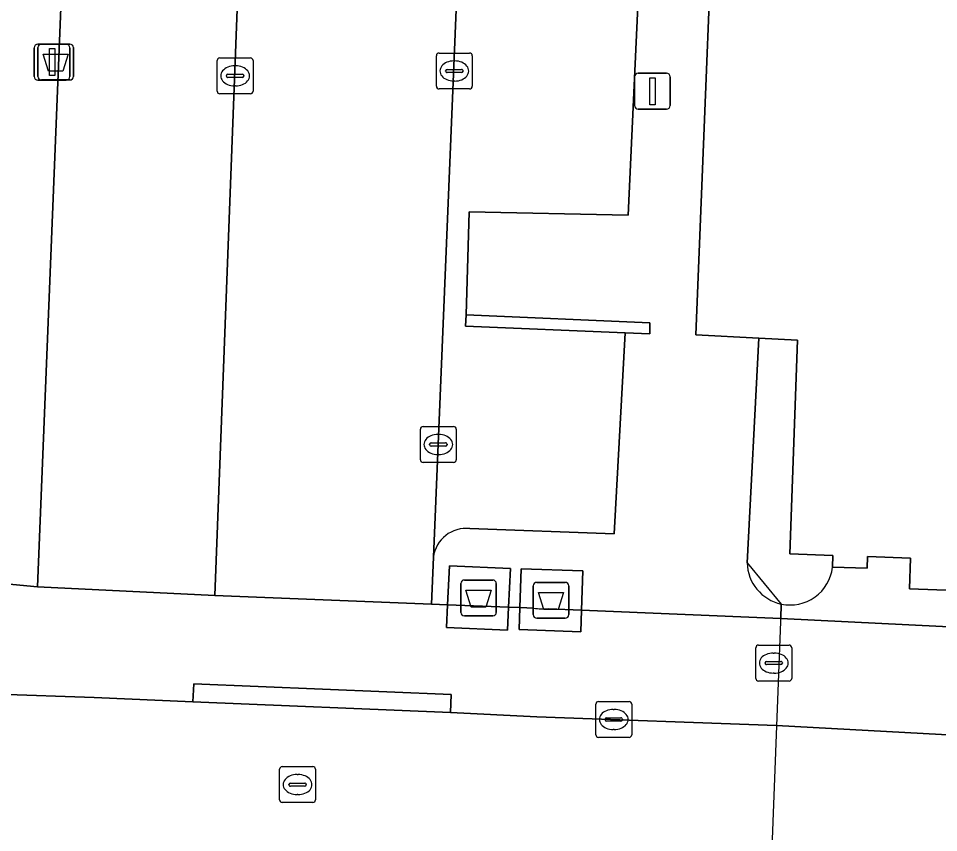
# Model space of a CAD drawing. Extents: x 160077 to 160948, y 386481 to 387498.
# Drawn here: x 160848.63 to 160874.27, y 386602.98 to 386625.66 of the extents above; entities that cross this region are included whole.
import ezdxf

# ---------------------------------------------------------------- set-up
doc = ezdxf.new("R2010")
doc.units = 0
for name, color, linetype in [('IMGEO_Afval_apart_plaats', 7, 'Continuous'), ('IMGEO_Afvalbak', 7, 'Continuous'), ('IMGEO_Brandkraan', 7, 'Continuous'), ('IMGEO_Kolk', 7, 'Continuous'), ('IMGEO_Lichtmast', 7, 'Continuous'), ('IMGEO_Muur', 7, 'Continuous'), ('IMGEO_Pand', 7, 'Continuous'), ('IMGEO_Pand_overbouw', 7, 'Continuous'), ('IMGEO_Parkeervlak_open', 7, 'Continuous'), ('IMGEO_Rijbaan_lokaal_open', 7, 'Continuous'), ('IMGEO_Rioolput', 7, 'Continuous'), ('IMGEO_Voetpad_gesloten', 7, 'Continuous'), ('IMGEO_Voetpad_open', 7, 'Continuous')]:
    doc.layers.add(name, color=color, linetype=linetype)

msp = doc.modelspace()

# ---------------------------------------------------------------- linework, layer by layer
at = {"layer": 'IMGEO_Afval_apart_plaats'}
for p, q in [((160861.053, 386610.013), (160861.843, 386610.013)), ((160861.843, 386610.013), (160861.053, 386610.013)), ((160863.072, 386609.949), (160863.862, 386609.949)), ((160863.862, 386609.949), (160863.072, 386609.949)), ((160860.953, 386609.113), (160860.953, 386609.913)), ((160860.953, 386609.913), (160860.953, 386609.113)), ((160861.943, 386609.913), (160861.943, 386609.113)), ((160861.943, 386609.113), (160861.943, 386609.913)), ((160862.972, 386609.049), (160862.972, 386609.849)), ((160862.972, 386609.849), (160862.972, 386609.049)), ((160863.962, 386609.849), (160863.962, 386609.049)), ((160863.962, 386609.049), (160863.962, 386609.849)), ((160861.843, 386609.013), (160861.053, 386609.013)), ((160861.053, 386609.013), (160861.843, 386609.013)), ((160863.862, 386608.949), (160863.072, 386608.949)), ((160863.072, 386608.949), (160863.862, 386608.949))]:
    msp.add_line(p, q, dxfattribs=at)
for points in [[(160861.096, 386609.727), (160861.8, 386609.727), (160861.651, 386609.257), (160861.245, 386609.257), (160861.096, 386609.727)], [(160863.115, 386609.663), (160863.819, 386609.663), (160863.67, 386609.193), (160863.264, 386609.193), (160863.115, 386609.663)]]:
    msp.add_lwpolyline(points, dxfattribs=at)
for centre, start, end in [((160861.053, 386609.913), 90, 180), ((160861.053, 386609.913), 90, 180), ((160861.843, 386609.913), 0, 90), ((160861.843, 386609.913), 360, 90), ((160863.072, 386609.849), 90, 180), ((160863.072, 386609.849), 90, 180), ((160863.862, 386609.849), 0, 90), ((160863.862, 386609.849), 360, 90), ((160861.053, 386609.113), 180, 270), ((160861.053, 386609.113), 180, 270), ((160861.843, 386609.113), 270, 0), ((160861.843, 386609.113), 270, 0), ((160863.072, 386609.049), 180, 270), ((160863.072, 386609.049), 180, 270), ((160863.862, 386609.049), 270, 0), ((160863.862, 386609.049), 270, 0)]:
    msp.add_arc(centre, 0.1, start, end, dxfattribs=at)
at = {"layer": 'IMGEO_Afvalbak'}
for p, q in [((160849.169, 386624.046), (160849.169, 386624.846)), ((160849.169, 386624.846), (160849.169, 386624.046)), ((160849.269, 386624.946), (160850.059, 386624.946)), ((160850.059, 386624.946), (160849.269, 386624.946)), ((160850.159, 386624.846), (160850.159, 386624.046)), ((160850.159, 386624.046), (160850.159, 386624.846)), ((160850.059, 386623.946), (160849.269, 386623.946)), ((160849.269, 386623.946), (160850.059, 386623.946))]:
    msp.add_line(p, q, dxfattribs=at)
msp.add_lwpolyline([(160849.312, 386624.66), (160850.016, 386624.66), (160849.867, 386624.19), (160849.461, 386624.19), (160849.312, 386624.66)], dxfattribs=at)
for centre, start, end in [((160849.269, 386624.846), 90, 180), ((160849.269, 386624.846), 90, 180), ((160850.059, 386624.846), 0, 90), ((160850.059, 386624.846), 360, 90), ((160849.269, 386624.046), 180, 270), ((160849.269, 386624.046), 180, 270), ((160850.059, 386624.046), 270, 0), ((160850.059, 386624.046), 270, 0)]:
    msp.add_arc(centre, 0.1, start, end, dxfattribs=at)
at = {"layer": 'IMGEO_Brandkraan'}
for p, q in [((160869.249, 386608.2), (160870.101, 386608.2)), ((160869.174, 386607.274), (160869.174, 386608.126)), ((160869.662, 386607.98), (160869.687, 386607.98)), ((160870.175, 386608.126), (160870.175, 386607.274)), ((160869.433, 386607.694), (160869.433, 386607.706)), ((160869.871, 386607.657), (160869.473, 386607.657)), ((160869.476, 386607.743), (160869.874, 386607.743)), ((160869.917, 386607.706), (160869.917, 386607.694)), ((160869.685, 386607.42), (160869.66, 386607.42)), ((160870.101, 386607.2), (160869.249, 386607.2))]:
    msp.add_line(p, q, dxfattribs=at)
for points in [[(160869.249, 386608.2), (160870.101, 386608.2)], [(160869.174, 386607.274), (160869.174, 386608.126)], [(160870.175, 386608.126), (160870.175, 386607.274)], [(160870.101, 386607.2), (160869.249, 386607.2)]]:
    msp.add_lwpolyline(points, dxfattribs=at)
for centre, radius, start, end in [((160869.251, 386608.124), 0.0765, 91.552, 178.448), ((160869.251, 386608.124), 0.0765, 91.552, 178.448), ((160870.099, 386608.124), 0.0765, 1.552, 88.448), ((160870.099, 386608.124), 0.0765, 1.552, 88.448), ((160869.473, 386607.703), 0.0403, 85.8775, 175.7526), ((160869.47, 386607.693), 0.0366, 178.938, 274.7102), ((160869.874, 386607.7), 0.043, 264.8664, 352.4533), ((160869.878, 386607.705), 0.0386, 1.7309, 96.639), ((160869.251, 386607.276), 0.0765, 181.552, 268.448), ((160869.251, 386607.276), 0.0765, 181.552, 268.448), ((160870.099, 386607.276), 0.0765, 271.552, 358.448), ((160870.099, 386607.276), 0.0765, 271.552, 358.448)]:
    msp.add_arc(centre, radius, start, end, dxfattribs=at)
for centre, major_axis, ratio, start_param, end_param in [((160869.661, 386607.7), (-0.387, 0.002), 0.722429, 4.712389, 7.853982), ((160869.686, 386607.7), (-0.39, 0.002), 0.717154, 1.570796, 4.712389)]:
    msp.add_ellipse(centre, major_axis=major_axis, ratio=ratio, start_param=start_param, end_param=end_param, dxfattribs=at)
at = {"layer": 'IMGEO_Kolk'}
for p, q in [((160854.24, 386624.56), (160855.092, 386624.56)), ((160860.273, 386623.77), (160860.273, 386624.622)), ((160860.348, 386624.696), (160861.2, 386624.696)), ((160861.274, 386624.622), (160861.274, 386623.77)), ((160854.165, 386623.634), (160854.165, 386624.486)), ((160854.653, 386624.34), (160854.678, 386624.34)), ((160855.166, 386624.486), (160855.166, 386623.634)), ((160860.761, 386624.476), (160860.786, 386624.476)), ((160854.424, 386624.054), (160854.424, 386624.066)), ((160854.467, 386624.103), (160854.865, 386624.103)), ((160854.908, 386624.066), (160854.908, 386624.054)), ((160860.532, 386624.19), (160860.532, 386624.202)), ((160860.97, 386624.153), (160860.572, 386624.153)), ((160860.575, 386624.239), (160860.973, 386624.239)), ((160861.016, 386624.202), (160861.016, 386624.19)), ((160854.862, 386624.017), (160854.464, 386624.017)), ((160860.784, 386623.916), (160860.759, 386623.916)), ((160855.092, 386623.56), (160854.24, 386623.56)), ((160854.676, 386623.78), (160854.651, 386623.78)), ((160861.2, 386623.696), (160860.348, 386623.696)), ((160859.827, 386613.364), (160859.827, 386614.216)), ((160859.902, 386614.29), (160860.754, 386614.29)), ((160860.315, 386614.07), (160860.34, 386614.07)), ((160860.828, 386614.216), (160860.828, 386613.364)), ((160860.086, 386613.784), (160860.086, 386613.796)), ((160860.129, 386613.833), (160860.527, 386613.833)), ((160860.57, 386613.796), (160860.57, 386613.784)), ((160860.524, 386613.747), (160860.126, 386613.747)), ((160860.754, 386613.29), (160859.902, 386613.29)), ((160860.338, 386613.51), (160860.313, 386613.51)), ((160864.79, 386606.628), (160865.642, 386606.628)), ((160864.715, 386605.702), (160864.715, 386606.554)), ((160865.203, 386606.408), (160865.228, 386606.408)), ((160865.716, 386606.554), (160865.716, 386605.702)), ((160864.974, 386606.122), (160864.974, 386606.134)), ((160865.017, 386606.171), (160865.415, 386606.171)), ((160865.458, 386606.134), (160865.458, 386606.122)), ((160865.412, 386606.085), (160865.014, 386606.085)), ((160865.226, 386605.848), (160865.201, 386605.848)), ((160865.642, 386605.628), (160864.79, 386605.628))]:
    msp.add_line(p, q, dxfattribs=at)
for points in [[(160854.24, 386624.56), (160855.092, 386624.56)], [(160860.273, 386623.77), (160860.273, 386624.622)], [(160860.348, 386624.696), (160861.2, 386624.696)], [(160861.274, 386624.622), (160861.274, 386623.77)], [(160854.165, 386623.634), (160854.165, 386624.486)], [(160855.166, 386624.486), (160855.166, 386623.634)], [(160855.092, 386623.56), (160854.24, 386623.56)], [(160861.2, 386623.696), (160860.348, 386623.696)], [(160859.827, 386613.364), (160859.827, 386614.216)], [(160859.902, 386614.29), (160860.754, 386614.29)], [(160860.828, 386614.216), (160860.828, 386613.364)], [(160860.754, 386613.29), (160859.902, 386613.29)], [(160864.79, 386606.628), (160865.642, 386606.628)], [(160864.715, 386605.702), (160864.715, 386606.554)], [(160865.716, 386606.554), (160865.716, 386605.702)], [(160865.642, 386605.628), (160864.79, 386605.628)]]:
    msp.add_lwpolyline(points, dxfattribs=at)
for centre, radius, start, end in [((160854.242, 386624.484), 0.0765, 91.552, 178.448), ((160854.242, 386624.484), 0.0765, 91.552, 178.448), ((160855.09, 386624.484), 0.0765, 1.552, 88.448), ((160855.09, 386624.484), 0.0765, 1.552, 88.448), ((160860.35, 386624.62), 0.0765, 91.552, 178.448), ((160860.35, 386624.62), 0.0765, 91.552, 178.448), ((160861.198, 386624.62), 0.0765, 1.552, 88.448), ((160861.198, 386624.62), 0.0765, 1.552, 88.448), ((160854.464, 386624.063), 0.0403, 85.8775, 175.7526), ((160854.461, 386624.053), 0.0366, 178.938, 274.7102), ((160854.865, 386624.06), 0.043, 264.8664, 352.4533), ((160854.869, 386624.065), 0.0386, 1.7309, 96.639), ((160860.572, 386624.199), 0.0403, 85.8775, 175.7526), ((160860.569, 386624.189), 0.0366, 178.938, 274.7102), ((160860.973, 386624.196), 0.043, 264.8664, 352.4533), ((160860.977, 386624.201), 0.0386, 1.7309, 96.639), ((160854.242, 386623.636), 0.0765, 181.552, 268.448), ((160854.242, 386623.636), 0.0765, 181.552, 268.448), ((160855.09, 386623.636), 0.0765, 271.552, 358.448), ((160855.09, 386623.636), 0.0765, 271.552, 358.448), ((160860.35, 386623.772), 0.0765, 181.552, 268.448), ((160860.35, 386623.772), 0.0765, 181.552, 268.448), ((160861.198, 386623.772), 0.0765, 271.552, 358.448), ((160861.198, 386623.772), 0.0765, 271.552, 358.448), ((160859.904, 386614.214), 0.0765, 91.552, 178.448), ((160859.904, 386614.214), 0.0765, 91.552, 178.448), ((160860.752, 386614.214), 0.0765, 1.552, 88.448), ((160860.752, 386614.214), 0.0765, 1.552, 88.448), ((160860.126, 386613.793), 0.0403, 85.8775, 175.7526), ((160860.123, 386613.783), 0.0366, 178.938, 274.7102), ((160860.527, 386613.79), 0.043, 264.8664, 352.4533), ((160860.531, 386613.795), 0.0386, 1.7309, 96.639), ((160859.904, 386613.366), 0.0765, 181.552, 268.448), ((160859.904, 386613.366), 0.0765, 181.552, 268.448), ((160860.752, 386613.366), 0.0765, 271.552, 358.448), ((160860.752, 386613.366), 0.0765, 271.552, 358.448), ((160864.792, 386606.552), 0.0765, 91.552, 178.448), ((160864.792, 386606.552), 0.0765, 91.552, 178.448), ((160865.64, 386606.552), 0.0765, 1.552, 88.448), ((160865.64, 386606.552), 0.0765, 1.552, 88.448), ((160865.014, 386606.131), 0.0403, 85.8775, 175.7526), ((160865.011, 386606.121), 0.0366, 178.938, 274.7102), ((160865.415, 386606.128), 0.043, 264.8664, 352.4533), ((160865.419, 386606.133), 0.0386, 1.7309, 96.639), ((160864.792, 386605.704), 0.0765, 181.552, 268.448), ((160864.792, 386605.704), 0.0765, 181.552, 268.448), ((160865.64, 386605.704), 0.0765, 271.552, 358.448), ((160865.64, 386605.704), 0.0765, 271.552, 358.448)]:
    msp.add_arc(centre, radius, start, end, dxfattribs=at)
for centre, major_axis, ratio, start_param, end_param in [((160854.652, 386624.06), (-0.387, 0.002), 0.722429, 4.712389, 7.853982), ((160854.677, 386624.06), (-0.39, 0.002), 0.717154, 1.570796, 4.712389), ((160860.76, 386624.196), (-0.387, 0.002), 0.722429, 4.712389, 7.853982), ((160860.785, 386624.196), (-0.39, 0.002), 0.717154, 1.570796, 4.712389), ((160860.314, 386613.79), (-0.387, 0.002), 0.722429, 4.712389, 7.853982), ((160860.339, 386613.79), (-0.39, 0.002), 0.717154, 1.570796, 4.712389), ((160865.202, 386606.128), (-0.387, 0.002), 0.722429, 4.712389, 7.853982), ((160865.227, 386606.128), (-0.39, 0.002), 0.717154, 1.570796, 4.712389)]:
    msp.add_ellipse(centre, major_axis=major_axis, ratio=ratio, start_param=start_param, end_param=end_param, dxfattribs=at)
at = {"layer": 'IMGEO_Lichtmast'}
for p, q in [((160849.069, 386624.043), (160849.069, 386624.843)), ((160849.069, 386624.843), (160849.069, 386624.043)), ((160849.169, 386624.943), (160849.959, 386624.943)), ((160849.959, 386624.943), (160849.169, 386624.943)), ((160850.059, 386624.843), (160850.059, 386624.043)), ((160850.059, 386624.043), (160850.059, 386624.843)), ((160865.898, 386624.132), (160866.688, 386624.132)), ((160866.688, 386624.132), (160865.898, 386624.132)), ((160849.959, 386623.943), (160849.169, 386623.943)), ((160849.169, 386623.943), (160849.959, 386623.943)), ((160865.798, 386623.232), (160865.798, 386624.032)), ((160865.798, 386624.032), (160865.798, 386623.232)), ((160866.788, 386624.032), (160866.788, 386623.232)), ((160866.788, 386623.232), (160866.788, 386624.032)), ((160866.688, 386623.132), (160865.898, 386623.132)), ((160865.898, 386623.132), (160866.688, 386623.132))]:
    msp.add_line(p, q, dxfattribs=at)
for points in [[(160849.489, 386624.818), (160849.639, 386624.818), (160849.639, 386624.068), (160849.489, 386624.068), (160849.489, 386624.818)], [(160866.218, 386624.007), (160866.368, 386624.007), (160866.368, 386623.257), (160866.218, 386623.257), (160866.218, 386624.007)]]:
    msp.add_lwpolyline(points, dxfattribs=at)
for centre, start, end in [((160849.169, 386624.843), 90, 180), ((160849.169, 386624.843), 90, 180), ((160849.959, 386624.843), 0, 90), ((160849.959, 386624.843), 360, 90), ((160849.169, 386624.043), 180, 270), ((160849.169, 386624.043), 180, 270), ((160849.959, 386624.043), 270, 0), ((160849.959, 386624.043), 270, 0), ((160865.898, 386624.032), 90, 180), ((160865.898, 386624.032), 90, 180), ((160866.688, 386624.032), 0, 90), ((160866.688, 386624.032), 360, 90), ((160865.898, 386623.232), 180, 270), ((160865.898, 386623.232), 180, 270), ((160866.688, 386623.232), 270, 0), ((160866.688, 386623.232), 270, 0)]:
    msp.add_arc(centre, 0.1, start, end, dxfattribs=at)
at = {"layer": 'IMGEO_Muur'}
msp.add_lwpolyline([(160866.221, 386617.176), (160861.101, 386617.404), (160861.083, 386617.085), (160865.532, 386616.898), (160866.217, 386616.869)], close=True, dxfattribs=at)
at = {"layer": 'IMGEO_Pand'}
msp.add_lwpolyline([(160871.226, 386709.345), (160870.128, 386681.819), (160868.177, 386681.851), (160868.044, 386681.853), (160867.935, 386679.466), (160868.148, 386679.457), (160870.016, 386679.382), (160867.503, 386616.843), (160869.259, 386616.749), (160870.333, 386616.692), (160870.125, 386610.74), (160871.325, 386610.699), (160871.314, 386610.368), (160872.273, 386610.346), (160872.284, 386610.665), (160873.483, 386610.623), (160873.453, 386609.764), (160877.531, 386609.622)], dxfattribs=at)
at = {"layer": 'IMGEO_Pand_overbouw'}
msp.add_lwpolyline([(160880.816, 386610.048), (160879.968, 386610.077), (160879.979, 386610.396), (160877.561, 386610.481), (160877.531, 386609.622), (160873.453, 386609.764), (160873.483, 386610.623), (160872.284, 386610.665), (160872.273, 386610.346), (160871.314, 386610.368), (160871.325, 386610.699), (160870.125, 386610.74), (160870.333, 386616.692), (160869.259, 386616.749), (160868.933, 386610.495), (160869.884, 386609.345), (160869.261, 386593.092), (160870.195, 386593.043), (160870.344, 386593.439), (160872.781, 386593.382), (160872.804, 386593.984), (160876.867, 386593.805), (160876.843, 386593.179), (160880.217, 386593.043)], close=True, dxfattribs=at)
at = {"layer": 'IMGEO_Parkeervlak_open'}
for points in [[(160867.351, 386661.635), (160863.408, 386661.828), (160862.968, 386661.85), (160863.119, 386665.635), (160863.517, 386665.619), (160867.445, 386665.462), (160867.715, 386670.521), (160863.767, 386670.699), (160863.314, 386670.719), (160863.449, 386674.772), (160863.883, 386674.751), (160867.792, 386674.566), (160868.002, 386677.995), (160862.99, 386678.181), (160860.19, 386610.649)], [(160861.208, 386611.445), (160865.232, 386611.298), (160865.532, 386616.898), (160861.083, 386617.085), (160861.101, 386617.404), (160861.191, 386620.269), (160865.621, 386620.182), (160865.884, 386626)]]:
    msp.add_lwpolyline(points, dxfattribs=at)
msp.add_lwpolyline([(160856.694, 386677.618), (160851.902, 386677.805), (160849.16, 386609.822), (160854.098, 386609.581)], close=True, dxfattribs=at)
msp.add_arc((160861.101, 386610.533), 0.919, 83.3218, 172.7237, dxfattribs=at)
at = {"layer": 'IMGEO_Rijbaan_lokaal_open'}
msp.add_lwpolyline([(160860.133, 386609.343), (160860.19, 386610.649), (160862.99, 386678.181), (160863.05, 386679.33), (160856.735, 386679.548), (160856.694, 386677.618), (160854.098, 386609.581)], close=True, dxfattribs=at)
msp.add_lwpolyline([(160905.909, 386597.353), (160906.211, 386604.302), (160896.526, 386604.689), (160885.804, 386605.118), (160884.603, 386605.153), (160880.651, 386605.369), (160869.754, 386605.965), (160863.072, 386606.202), (160860.663, 386606.322), (160853.491, 386606.618), (160850.734, 386606.742), (160845.36, 386606.927), (160841.564, 386607.099), (160835.438, 386607.363), (160831.595, 386607.514), (160828.97, 386607.637), (160823.83, 386607.839), (160822.892, 386607.876), (160822.959, 386607.692), (160804.88, 386610.547)], dxfattribs=at)
at = {"layer": 'IMGEO_Rioolput'}
for p, q in [((160855.98, 386604.814), (160856.832, 386604.814)), ((160855.905, 386603.888), (160855.905, 386604.74)), ((160856.393, 386604.594), (160856.418, 386604.594)), ((160856.906, 386604.74), (160856.906, 386603.888)), ((160856.164, 386604.308), (160856.164, 386604.32)), ((160856.207, 386604.357), (160856.605, 386604.357)), ((160856.648, 386604.32), (160856.648, 386604.308)), ((160856.602, 386604.271), (160856.204, 386604.271)), ((160856.832, 386603.814), (160855.98, 386603.814)), ((160856.416, 386604.034), (160856.391, 386604.034))]:
    msp.add_line(p, q, dxfattribs=at)
for points in [[(160855.98, 386604.814), (160856.832, 386604.814)], [(160855.905, 386603.888), (160855.905, 386604.74)], [(160856.906, 386604.74), (160856.906, 386603.888)], [(160856.832, 386603.814), (160855.98, 386603.814)]]:
    msp.add_lwpolyline(points, dxfattribs=at)
for centre, radius, start, end in [((160855.982, 386604.738), 0.0765, 91.552, 178.448), ((160855.982, 386604.738), 0.0765, 91.552, 178.448), ((160856.83, 386604.738), 0.0765, 1.552, 88.448), ((160856.83, 386604.738), 0.0765, 1.552, 88.448), ((160856.204, 386604.317), 0.0403, 85.8775, 175.7526), ((160856.201, 386604.307), 0.0366, 178.938, 274.7102), ((160856.605, 386604.314), 0.043, 264.8664, 352.4533), ((160856.609, 386604.319), 0.0386, 1.7309, 96.639), ((160855.982, 386603.89), 0.0765, 181.552, 268.448), ((160855.982, 386603.89), 0.0765, 181.552, 268.448), ((160856.83, 386603.89), 0.0765, 271.552, 358.448), ((160856.83, 386603.89), 0.0765, 271.552, 358.448)]:
    msp.add_arc(centre, radius, start, end, dxfattribs=at)
for centre, major_axis, ratio, start_param, end_param in [((160856.392, 386604.314), (-0.387, 0.002), 0.722429, 4.712389, 7.853982), ((160856.417, 386604.314), (-0.39, 0.002), 0.717154, 1.570796, 4.712389)]:
    msp.add_ellipse(centre, major_axis=major_axis, ratio=ratio, start_param=start_param, end_param=end_param, dxfattribs=at)
at = {"layer": 'IMGEO_Voetpad_gesloten'}
for points in [[(160862.335, 386610.335), (160860.636, 386610.41), (160860.588, 386609.325), (160862.287, 386609.258)], [(160862.287, 386609.258), (160860.588, 386609.325), (160860.56, 386608.692), (160862.259, 386608.616)]]:
    msp.add_lwpolyline(points, close=True, dxfattribs=at)
for points in [[(160864.357, 386610.266), (160862.638, 386610.328), (160862.599, 386609.245), (160862.989, 386609.23)], [(160863.399, 386609.213), (160864.318, 386609.175), (160864.357, 386610.266)], [(160862.989, 386609.23), (160862.599, 386609.245), (160862.577, 386608.632), (160864.296, 386608.571), (160864.318, 386609.175)], [(160864.318, 386609.175), (160863.399, 386609.213)]]:
    msp.add_lwpolyline(points, dxfattribs=at)
msp.add_arc((160863.277, 386611.221), 2.012, 261.7715, 273.4799, dxfattribs=at)
msp.add_arc((160863.277, 386611.221), 2.012, 261.7715, 273.4799, dxfattribs=at)
at = {"layer": 'IMGEO_Voetpad_open'}
for points in [[(160868.933, 386610.495), (160869.259, 386616.749), (160867.503, 386616.843), (160870.016, 386679.382), (160868.148, 386679.457), (160868.015, 386679.163), (160866.833, 386678.868), (160866.523, 386681.76)], [(160846.929, 386653.233), (160848.184, 386650.052), (160846.593, 386610.066), (160849.16, 386609.822), (160851.902, 386677.805)], [(160866.962, 386652.547), (160866.768, 386647.538), (160862.848, 386647.7), (160862.664, 386643.886), (160866.651, 386643.687), (160866.396, 386638.675), (160862.455, 386638.76), (160862.297, 386635.022), (160866.265, 386634.85), (160866.054, 386629.812), (160862.082, 386629.927), (160861.942, 386626.145), (160865.884, 386626), (160865.621, 386620.182), (160861.191, 386620.269), (160861.101, 386617.404), (160866.221, 386617.176), (160866.217, 386616.869), (160865.532, 386616.898), (160865.232, 386611.298), (160861.208, 386611.445)], [(160871.314, 386610.368), (160871.325, 386610.699), (160870.125, 386610.74), (160870.333, 386616.692), (160869.259, 386616.749), (160868.933, 386610.495)], [(160860.19, 386610.649), (160860.133, 386609.343), (160860.588, 386609.325), (160860.636, 386610.41), (160862.335, 386610.335), (160862.287, 386609.258), (160862.599, 386609.245), (160862.638, 386610.328), (160864.357, 386610.266), (160864.318, 386609.175), (160869.869, 386608.943), (160869.884, 386609.345)], [(160869.884, 386609.345), (160869.869, 386608.943), (160880.758, 386608.4), (160880.816, 386610.048), (160879.968, 386610.077), (160879.979, 386610.396), (160877.561, 386610.481), (160877.531, 386609.622), (160873.453, 386609.764), (160873.483, 386610.623)], [(160873.483, 386610.623), (160872.284, 386610.665), (160872.273, 386610.346), (160871.314, 386610.368)], [(160880.758, 386608.4), (160869.869, 386608.943), (160864.318, 386609.175), (160864.296, 386608.571), (160862.577, 386608.632), (160862.599, 386609.245), (160862.287, 386609.258), (160862.259, 386608.616), (160860.56, 386608.692), (160860.588, 386609.325), (160860.133, 386609.343), (160854.098, 386609.581), (160849.16, 386609.822), (160846.593, 386610.066)], [(160822.892, 386607.876), (160823.83, 386607.839), (160823.849, 386608.338), (160828.989, 386608.136), (160828.97, 386607.637), (160831.595, 386607.514), (160835.438, 386607.363), (160835.459, 386607.862), (160841.585, 386607.598), (160841.564, 386607.099), (160845.36, 386606.927), (160850.734, 386606.742), (160853.491, 386606.618), (160853.511, 386607.117), (160860.683, 386606.821), (160860.663, 386606.322), (160863.072, 386606.202), (160869.754, 386605.965), (160880.651, 386605.369)]]:
    msp.add_lwpolyline(points, dxfattribs=at)
msp.add_lwpolyline([(160860.663, 386606.322), (160860.683, 386606.821), (160853.511, 386607.117), (160853.491, 386606.618)], close=True, dxfattribs=at)
for centre, radius, start, end in [((160861.101, 386610.533), 0.919, 83.3218, 172.7237), ((160870.132, 386610.519), 1.2, 181.1254, 258.0532), ((160870.132, 386610.519), 1.2, 181.1254, 258.0532), ((160870.132, 386610.51), 1.191, 258.0042, 353.1545), ((160870.132, 386610.51), 1.191, 258.0042, 353.1545)]:
    msp.add_arc(centre, radius, start, end, dxfattribs=at)

doc.saveas('drawing.dxf')
